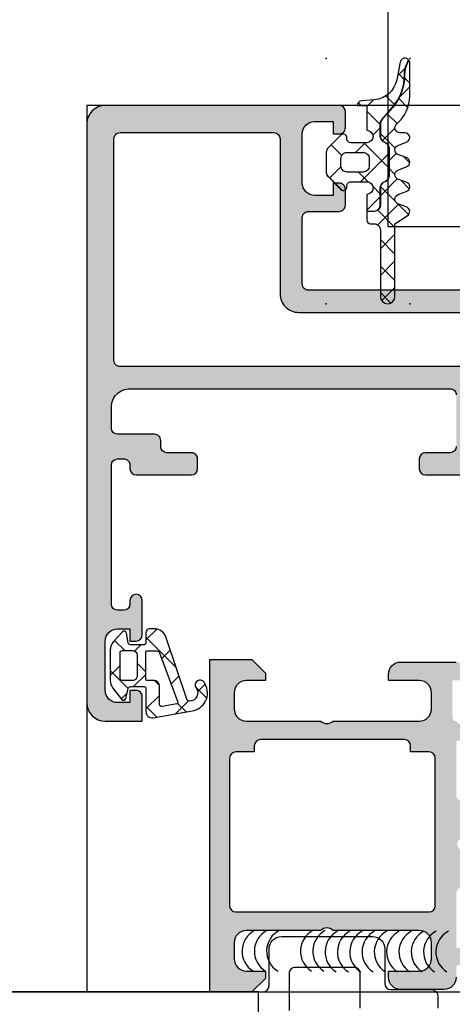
# Model space of a CAD drawing. Header units: millimetres. Extents: x 373037 to 682063, y 76092 to 274210.
# Tile 447 of 552: x 681514 to 681549, y 265045 to 265125. Entities that reach past the tile are written whole.
import ezdxf

# ---------------------------------------------------------------- set-up
doc = ezdxf.new("R2010")
doc.units = ezdxf.units.MM
doc.header["$LTSCALE"] = 100
doc.layers.add('PUDORYS', color=253, linetype='CONTINUOUS')

msp = doc.modelspace()

# ---------------------------------------------------------------- hatches: boundary and pattern name
at = {"layer": 'PUDORYS', "true_color": 0x939598}
h = msp.add_hatch(dxfattribs=at)
h.set_pattern_fill('ANSI37', color=252, scale=0.625, angle=90, style=0)
h.set_pattern_definition([(135, (679960.638258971, 248348.1544064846), (-1.403165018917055, -1.403165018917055), []), (225, (679960.638258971, 248348.1544064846), (1.403165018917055, -1.403165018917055), [])])
edge = h.paths.add_edge_path()
edge.add_arc((681540.2923258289, 265111.0443856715), 0.2900050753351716, 224.9975633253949, 359.9994892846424)
edge.add_line((681540.5823309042, 265111.0443830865), (681540.5823309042, 265111.1443773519))
edge.add_arc((681540.8923309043, 265111.1443773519), 0.3099999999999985, 89.99999999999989, 180.0000000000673, ccw=False)
edge.add_line((681540.8923309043, 265111.4543773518), (681542.1923069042, 265111.4543773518))
edge.add_arc((681542.1923069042, 265110.9443773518), 0.5100000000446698, -88.87647985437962, 90.00000000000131, ccw=False)
edge.add_line((681542.2023069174, 265110.4344754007), (681542.2023087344, 265109.075867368))
edge.add_line((681542.2023087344, 265109.075867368), (681542.7923090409, 265109.075867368))
edge.add_arc((681542.7923090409, 265109.565867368), 0.4900000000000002, 270.000000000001, 360.0000000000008)
edge.add_line((681543.2823090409, 265109.565867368), (681543.2823090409, 265110.9658650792))
edge.add_arc((681543.7923090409, 265110.9658650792), 0.5099999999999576, 120.00000000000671, 180.0000000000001, ccw=False)
edge.add_line((681543.5373090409, 265111.4075380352), (681543.737309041, 265111.523008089))
edge.add_arc((681543.4923090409, 265111.9473605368), 0.4900000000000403, 300.0000000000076, 360.000000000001)
edge.add_line((681543.9823090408, 265111.9473605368), (681543.9823090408, 265114.1843703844))
edge.add_arc((681543.4923090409, 265114.1843703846), 0.4899999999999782, 0, 60.00000000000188)
edge.add_line((681543.7373090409, 265114.6087228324), (681543.5373090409, 265114.7241928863))
edge.add_arc((681543.7923090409, 265115.1658658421), 0.5100000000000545, 179.9999999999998, 240.0000000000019, ccw=False)
edge.add_line((681543.2823090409, 265115.1658658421), (681543.2823090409, 265116.1634632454))
edge.add_arc((681543.788242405, 265116.1634632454), 0.5059333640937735, 139.3588191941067, 180, ccw=False)
edge.add_line((681543.4043384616, 265116.4929876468), (681544.2852053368, 265117.5192189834))
edge.add_arc((681541.2547474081, 265120.1204161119), 3.993732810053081, -40.64118080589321, 0.6188691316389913)
edge.add_arc((681547.2581299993, 265120.185262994), 2.010000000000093, 153.3452087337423, 180.6188691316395, ccw=False)
edge.add_line((681545.46174146, 265121.0869770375), (681545.5957826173, 265121.3540129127))
edge.add_arc((681545.2923189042, 265121.1090433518), 0.3900003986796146, 38.91202932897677, 168.9894375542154)
edge.add_line((681544.9094976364, 265121.1835295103), (681544.6298960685, 265119.7454386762))
edge.add_arc((681542.6568421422, 265120.1290507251), 2.010000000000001, 274.99524938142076, 348.9975035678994, ccw=False)
edge.add_line((681542.8318591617, 265118.1266848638), (681541.758899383, 265118.0329026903))
edge.add_arc((681541.7923206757, 265117.6443355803), 0.3900017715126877, 94.91600467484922, 178.5301263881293)
edge.add_line((681541.402447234, 265117.6543396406), (681542.2023181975, 265117.6543396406))
edge.add_line((681542.2023181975, 265117.6543396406), (681542.2023069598, 265115.6542603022))
edge.add_arc((681542.1923069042, 265115.1443583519), 0.5100000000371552, -90, 88.87647509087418, ccw=False)
edge.add_line((681542.1923069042, 265114.6343583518), (681540.8923309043, 265114.6343583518))
edge.add_arc((681540.8923309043, 265114.9443583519), 0.3100000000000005, 180, 270, ccw=False)
edge.add_line((681540.5823309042, 265114.9443583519), (681540.5823309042, 265115.0443833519))
edge.add_arc((681540.292315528, 265115.0443551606), 0.2900153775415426, 0.005569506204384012, 134.9966855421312)
edge.add_line((681540.0872555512, 265115.2494388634), (681539.0459585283, 265114.2088744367))
edge.add_arc((681539.3923189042, 265113.8622702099), 0.4900000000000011, 134.9798378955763, 179.9999999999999)
edge.add_line((681538.9023189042, 265113.8622702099), (681538.9023189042, 265112.2262217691))
edge.add_arc((681539.3923189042, 265112.226221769), 0.4899999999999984, 180.0000000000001, 225.0276992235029)
edge.add_line((681539.0460041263, 265111.8795719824), (681540.0872525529, 265110.8393298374))
edge = h.paths.add_edge_path()
edge.add_arc((681541.8923407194, 265112.7443545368), 0.4999901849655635, 270.00000000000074, 360, ccw=False)
edge.add_line((681541.8923407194, 265112.2443643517), (681540.5923309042, 265112.2443643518))
edge.add_arc((681540.5923122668, 265112.7443457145), 0.4999813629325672, 179.9978642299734, 270.0021357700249, ccw=False)
edge.add_line((681540.0923309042, 265112.7443643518), (681540.0923309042, 265113.3443713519))
edge.add_arc((681540.5923122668, 265113.3443899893), 0.4999813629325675, 89.99786422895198, 180.0021357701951, ccw=False)
edge.add_line((681540.5923309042, 265113.8443713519), (681541.8923407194, 265113.844371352))
edge.add_arc((681541.8923407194, 265113.344381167), 0.4999901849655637, 0, 90.00000000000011, ccw=False)
edge.add_line((681542.3923309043, 265113.344381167), (681542.3923309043, 265112.7443545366))
h = msp.add_hatch(dxfattribs=at)
h.set_pattern_fill('ANSI37', color=252, scale=0.48, angle=90, style=0)
h.set_pattern_definition([(135, (679960.638258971, 248348.1544064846), (-1.077630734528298, -1.077630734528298), []), (225, (679960.638258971, 248348.1544064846), (1.077630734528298, -1.077630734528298), [])])
edge = h.paths.add_edge_path()
edge.add_line((681544.7857356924, 265110.4401511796), (681545.3927932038, 265110.6674100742))
edge.add_arc((681545.2923179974, 265111.0442462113), 0.3900009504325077, -75.0706312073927, 75.07063120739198)
edge.add_line((681545.3927932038, 265111.4210823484), (681544.7857356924, 265111.648341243))
edge.add_arc((681544.8923191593, 265112.0442462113), 0.4100009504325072, 105.0676336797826, 254.9323663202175, ccw=False)
edge.add_line((681544.7857356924, 265112.4401511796), (681545.3927932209, 265112.6674100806))
edge.add_arc((681545.2923194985, 265113.0442462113), 0.390000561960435, -75.0708416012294, 75.07084160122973)
edge.add_line((681545.3927932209, 265113.421082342), (681544.7857357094, 265113.6483412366))
edge.add_arc((681544.8923176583, 265114.0442462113), 0.4100005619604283, 105.06742474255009, 254.9325713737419, ccw=False)
edge.add_line((681544.7857357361, 265114.4401511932), (681545.3927932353, 265114.6674062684))
edge.add_arc((681545.2923059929, 265115.0442889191), 0.3900489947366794, -75.07068313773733, 89.99999999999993)
edge.add_line((681545.2923059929, 265115.4343379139), (681544.8923168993, 265115.4343379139))
edge.add_arc((681544.8923168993, 265115.8443384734), 0.4100005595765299, 130.3199356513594, 269.99999999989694, ccw=False)
edge.add_arc((681542.6923470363, 265118.4366246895), 2.989972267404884, -49.68006215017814, 0.001330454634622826)
edge.add_line((681545.6823193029, 265118.4366941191), (681545.6823189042, 265121.1084857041))
edge.add_arc((681545.2923189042, 265121.1090433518), 0.3900003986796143, -0.0819252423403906, 35.64056997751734)
edge.add_line((681545.6092676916, 265121.3362960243), (681545.4796159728, 265121.0780047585))
edge.add_arc((681547.2581299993, 265120.185262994), 1.990000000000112, 153.345208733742, 180.6188691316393)
edge.add_arc((681541.2547474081, 265120.1204161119), 4.013732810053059, -40.641180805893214, 0.6188691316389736, ccw=False)
edge.add_line((681544.3003814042, 265117.506192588), (681543.419514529, 265116.4799612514))
edge.add_arc((681543.788242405, 265116.1634632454), 0.4859333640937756, 139.3588191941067, 179.9999999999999)
edge.add_line((681543.3023090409, 265116.1634632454), (681543.3023090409, 265115.1658658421))
edge.add_arc((681543.7923090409, 265115.1658658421), 0.4900000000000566, 180.0000000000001, 240.0000000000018)
edge.add_line((681543.5473090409, 265114.7415133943), (681543.7473090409, 265114.6260433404))
edge.add_arc((681543.4923090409, 265114.1843703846), 0.5099999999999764, -1.1368683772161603e-13, 60.00000000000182, ccw=False)
edge.add_line((681544.0023090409, 265114.1843703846), (681544.0023090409, 265111.9473605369))
edge.add_arc((681543.4923090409, 265111.9473605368), 0.5100000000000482, 300.0000000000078, 360, ccw=False)
edge.add_line((681543.7473090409, 265111.5056875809), (681543.5473090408, 265111.390217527))
edge.add_arc((681543.7923090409, 265110.9658650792), 0.4899999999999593, 120.000000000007, 179.9999999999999)
edge.add_line((681543.3023090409, 265110.9658650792), (681543.3023090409, 265109.565867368))
edge.add_arc((681542.7923090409, 265109.565867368), 0.509999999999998, 270.0000000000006, 360, ccw=False)
edge.add_line((681542.7923090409, 265109.055867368), (681542.2023087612, 265109.055867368))
edge.add_line((681542.2023087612, 265109.055867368), (681542.2023097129, 265108.3442458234))
edge.add_arc((681542.4923097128, 265108.3442462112), 0.2900000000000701, 180.0000766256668, 270.0000000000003)
edge.add_line((681542.4923097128, 265108.0542462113), (681542.792294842, 265108.0542462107))
edge.add_arc((681542.792476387, 265107.5444242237), 0.5098220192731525, -0.02428648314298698, 90.02040272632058, ccw=False)
edge.add_line((681543.3022983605, 265107.5442081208), (681543.3023288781, 265102.1442451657))
edge.add_arc((681543.8923273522, 265102.1442485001), 0.5899984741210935, 180.0003238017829, 360.0000000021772)
edge.add_line((681544.4823258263, 265102.1442485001), (681544.4823258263, 265108.0496567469))
edge.add_line((681544.4823258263, 265108.0496567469), (681545.4870801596, 265108.7063603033))
edge.add_arc((681545.2923195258, 265109.0442480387), 0.3899997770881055, -60.04057881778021, 75.07024092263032)
edge.add_line((681545.3927969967, 265109.4210823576), (681544.7857357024, 265109.6483412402))
edge.add_arc((681544.8923191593, 265110.0442462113), 0.4100009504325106, 105.0676336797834, 254.9323677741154, ccw=False)
h = msp.add_hatch(color=252, dxfattribs=at)
edge = h.paths.add_edge_path(flags=16)
edge.add_ellipse((681522.1563332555, 265096.9542866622), major_axis=(-0.4999740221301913, 0), ratio=1, start_angle=-0.002977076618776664, end_angle=90.00297707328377, ccw=False)
edge.add_line((681521.656359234, 265096.9543126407), (681521.656359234, 265114.9543126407))
edge.add_ellipse((681522.1563332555, 265114.9543386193), major_axis=(-0.4999740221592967, 0), ratio=1, start_angle=-90.00297707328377, end_angle=0.002977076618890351, ccw=False)
edge.add_line((681522.156359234, 265115.4543126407), (681534.656359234, 265115.4543126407))
edge.add_ellipse((681534.6563374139, 265114.9542908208), major_axis=(-0.5000218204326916, 0), ratio=1, start_angle=180.0025002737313, end_angle=269.99749972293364, ccw=False)
edge.add_line((681535.156359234, 265114.9543126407), (681535.156359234, 265102.3512616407))
edge.add_ellipse((681536.6563581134, 265102.3512605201), major_axis=(-1.499998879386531, 0), ratio=1, start_angle=-4.280432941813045e-05, end_angle=90.00004280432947)
edge.add_line((681536.656359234, 265100.8512616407), (681549.656347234, 265100.8512616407))
edge.add_ellipse((681549.6563476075, 265100.3512620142), major_axis=(-0.4999996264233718, 0), ratio=1, start_angle=179.9999571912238, end_angle=270.0000428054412, ccw=False)
edge.add_line((681550.156347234, 265100.3512616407), (681550.156347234, 265096.9543126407))
edge.add_ellipse((681549.6563476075, 265096.9543122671), major_axis=(-0.4999996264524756, 0), ratio=1, start_angle=89.99995719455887, end_angle=180.0000428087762, ccw=False)
edge.add_line((681549.656347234, 265096.4543126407), (681522.156359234, 265096.4543126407))
edge = h.paths.add_edge_path()
edge.add_line((681520.956347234, 265067.6543176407), (681523.956347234, 265067.6543176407))
edge.add_line((681523.956347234, 265067.6543176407), (681523.956347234, 265069.6543176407))
edge.add_arc((681523.4563732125, 265069.6543436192), 0.4999740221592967, 359.9970229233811, 450.0029770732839)
edge.add_line((681523.456347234, 265070.1543176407), (681522.956347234, 265070.1543176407))
edge.add_line((681522.956347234, 265070.1543176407), (681522.956347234, 265069.1543176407))
edge.add_line((681522.956347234, 265069.1543176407), (681521.956347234, 265069.1543176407))
edge.add_arc((681521.9564113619, 265070.1543817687), 1.000064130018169, 180.0036740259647, 269.9963259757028, ccw=False)
edge.add_line((681520.956347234, 265070.1543176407), (681520.956347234, 265074.1543176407))
edge.add_arc((681521.9563772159, 265074.1542876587), 1.000029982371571, 90.00171778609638, 179.9982822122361, ccw=False)
edge.add_line((681521.956347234, 265075.1543176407), (681522.956347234, 265075.1543176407))
edge.add_line((681522.956347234, 265075.1543176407), (681522.956347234, 265074.1543176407))
edge.add_line((681522.956347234, 265074.1543176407), (681523.456347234, 265074.1543176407))
edge.add_arc((681523.4563416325, 265074.6543232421), 0.5000056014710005, 270.0006418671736, 359.9993581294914)
edge.add_line((681523.956347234, 265074.6543176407), (681523.956347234, 265077.4543206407))
edge.add_arc((681523.456347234, 265077.4543206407), 0.5, 0, 180)
edge.add_line((681522.956347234, 265077.4543206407), (681522.956347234, 265077.1543176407))
edge.add_arc((681522.4563365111, 265077.1543283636), 0.5000107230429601, 270.00122873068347, 359.99877127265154, ccw=False)
edge.add_line((681522.456347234, 265076.6543176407), (681521.956347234, 265076.6543176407))
edge.add_arc((681521.9564151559, 265077.1543855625), 0.5000679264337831, 180.007782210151, 269.99221778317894, ccw=False)
edge.add_line((681521.456347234, 265077.1543176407), (681521.456347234, 265088.4543126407))
edge.add_arc((681521.9563690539, 265088.4542908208), 0.5000218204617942, 90.0025002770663, 179.9974997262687, ccw=False)
edge.add_line((681521.956347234, 265088.9543126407), (681522.456347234, 265088.9543126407))
edge.add_arc((681522.4564099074, 265088.4543753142), 0.4999373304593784, -0.007182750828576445, 90.00718274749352, ccw=False)
edge.add_line((681522.956347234, 265088.4543126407), (681522.956347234, 265088.1543096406))
edge.add_arc((681523.4564100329, 265088.1543724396), 0.5000628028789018, 180.007195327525, 269.9928046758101)
edge.add_line((681523.456347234, 265087.6543096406), (681527.956347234, 265087.6543096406))
edge.add_arc((681527.9563416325, 265088.1543152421), 0.5000056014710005, 270.0006418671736, 359.9993581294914)
edge.add_line((681528.456347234, 265088.1543096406), (681528.456347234, 265088.9543126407))
edge.add_arc((681527.9563732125, 265088.9543386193), 0.4999740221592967, 359.9970229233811, 450.0029770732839)
edge.add_line((681527.956347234, 265089.4543126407), (681525.956347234, 265089.4543126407))
edge.add_arc((681525.9564151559, 265089.9543805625), 0.5000679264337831, 180.007782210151, 269.99221778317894, ccw=False)
edge.add_line((681525.456347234, 265089.9543126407), (681525.456347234, 265090.4543126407))
edge.add_arc((681524.9564099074, 265090.4543753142), 0.4999373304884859, 359.9928172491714, 450.0071827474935)
edge.add_line((681524.956347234, 265090.9543126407), (681521.956347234, 265090.9543126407))
edge.add_arc((681521.9564023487, 265091.4543677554), 0.500055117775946, 180.0063149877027, 269.99368500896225, ccw=False)
edge.add_line((681521.456347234, 265091.4543126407), (681521.456347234, 265093.1543096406))
edge.add_arc((681522.9563153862, 265093.1543414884), 1.499968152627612, 89.99878348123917, 180.0012165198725, ccw=False)
edge.add_line((681522.956347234, 265094.6543096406), (681548.956347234, 265094.6543096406))
edge.add_arc((681548.9563680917, 265094.1543304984), 0.4999791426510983, -0.0023902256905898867, 90.00239022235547, ccw=False)
edge.add_line((681549.456347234, 265094.1543096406), (681549.456347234, 265089.9543126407))
edge.add_arc((681548.9563416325, 265089.9543182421), 0.500005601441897, 270.00064186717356, 359.9993581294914, ccw=False)
edge.add_line((681548.956347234, 265089.4543126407), (681546.956347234, 265089.4543126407))
edge.add_arc((681546.9563690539, 265088.9542908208), 0.5000218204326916, 90.00250027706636, 179.9974997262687)
edge.add_line((681546.456347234, 265088.9543126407), (681546.456347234, 265088.1543096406))
edge.add_arc((681546.9563997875, 265088.1543621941), 0.5000525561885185, 180.0060215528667, 269.9939784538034)
edge.add_line((681546.956347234, 265087.6543096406), (681551.956348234, 265087.6543096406))
edge.add_line((681551.956348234, 265087.6543096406), (681552.714237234, 265087.8716306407))
edge.add_arc((681552.7969285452, 265087.5832522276), 0.2999999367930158, 37.904814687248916, 106.0000242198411, ccw=False)
edge.add_arc((681553.2703483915, 265087.9518627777), 0.3000001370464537, 217.904718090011, 269.999969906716)
edge.add_line((681553.270348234, 265087.6518626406), (681555.334495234, 265087.6518646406))
edge.add_arc((681555.3344956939, 265088.0518640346), 0.399999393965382, 269.9999341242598, 381.9737695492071)
edge.add_line((681555.705437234, 265088.2015366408), (681554.8890762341, 265090.2247656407))
edge.add_arc((681554.7036059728, 265090.1499290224), 0.1999993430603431, 21.97390783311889, 114.1410923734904)
edge.add_line((681554.6218092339, 265090.3324366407), (681552.2381242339, 265089.2641166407))
edge.add_arc((681552.1563275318, 265089.4466247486), 0.1999997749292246, 179.1800993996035, 294.14102544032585, ccw=False)
edge.add_line((681551.956348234, 265089.4494866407), (681551.956347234, 265100.7535666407))
edge.add_arc((681552.1477617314, 265100.7619983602), 0.1916001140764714, 88.95554998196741, 182.5222219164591, ccw=False)
edge.add_line((681552.151254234, 265100.9535666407), (681552.571838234, 265100.9535666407))
edge.add_line((681552.571838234, 265100.9535666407), (681555.0374502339, 265099.5218316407))
edge.add_arc((681555.1882619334, 265099.7811686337), 0.2999997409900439, 239.8208038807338, 344.0000282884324)
edge.add_line((681555.476640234, 265099.6984776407), (681555.904511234, 265101.1906386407))
edge.add_line((681555.904511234, 265101.1906386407), (681556.402923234, 265102.0539136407))
edge.add_arc((681556.0565129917, 265102.2539135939), 0.4000000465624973, 330.0000115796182, 449.9999652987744)
edge.add_line((681556.056513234, 265102.6539136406), (681551.9485822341, 265102.6535666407))
edge.add_line((681551.948582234, 265102.6535666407), (681537.456525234, 265102.6512616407))
edge.add_arc((681537.4563471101, 265103.1512614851), 0.4999998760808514, 179.9999821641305, 270.0204115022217, ccw=False)
edge.add_line((681536.956347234, 265103.1512616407), (681536.956347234, 265108.5543036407))
edge.add_arc((681537.4563468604, 265108.5543040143), 0.4999996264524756, 89.99995719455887, 180.0000428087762, ccw=False)
edge.add_line((681537.456347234, 265109.0543036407), (681539.956347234, 265109.0543036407))
edge.add_arc((681539.9563476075, 265109.5543032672), 0.4999996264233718, 269.9999571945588, 360.0000428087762)
edge.add_line((681540.456347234, 265109.5543036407), (681540.456347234, 265110.8543066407))
edge.add_arc((681539.9563680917, 265110.8543274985), 0.4999791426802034, 359.9976097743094, 450.0023902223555)
edge.add_line((681539.956347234, 265111.3543066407), (681539.456347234, 265111.3543066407))
edge.add_line((681539.456347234, 265111.3543066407), (681539.456347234, 265110.3543066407))
edge.add_line((681539.456347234, 265110.3543066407), (681537.956347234, 265110.3543066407))
edge.add_arc((681537.9563789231, 265111.3543383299), 1.000031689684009, 180.0018155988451, 269.9981844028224, ccw=False)
edge.add_line((681536.956347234, 265111.3543066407), (681536.956347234, 265115.3543066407))
edge.add_arc((681537.9564164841, 265115.3542373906), 1.00006925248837, 90.00396746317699, 179.9960325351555, ccw=False)
edge.add_line((681537.956347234, 265116.3543066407), (681539.456347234, 265116.3543066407))
edge.add_line((681539.456347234, 265116.3543066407), (681539.456347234, 265115.3543066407))
edge.add_line((681539.456347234, 265115.3543066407), (681539.956347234, 265115.3543066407))
edge.add_arc((681539.9563732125, 265115.8542806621), 0.4999740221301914, 269.9970229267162, 360.0029770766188)
edge.add_line((681540.456347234, 265115.8543066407), (681540.456347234, 265117.1543096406))
edge.add_arc((681539.9563416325, 265117.1543040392), 0.500005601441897, 0.0006418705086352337, 89.99935813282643)
edge.add_line((681539.956347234, 265117.6543096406), (681520.956347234, 265117.6543096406))
edge.add_arc((681520.9563179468, 265116.1543389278), 1.49997071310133, 89.9988812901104, 180.0011187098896)
edge.add_line((681519.456347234, 265116.1543096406), (681519.456347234, 265069.1543176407))
edge.add_arc((681520.9564075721, 265069.1543779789), 1.500060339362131, 180.0023046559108, 269.9976953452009)
h = msp.add_hatch(dxfattribs=at)
h.set_pattern_fill('ANSI37', color=252, scale=0.625, angle=180, style=0)
h.set_pattern_definition([(225, (681522.956319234, 265070.1543376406), (1.403165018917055, -1.403165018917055), []), (315, (681522.956319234, 265070.1543376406), (1.403165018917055, 1.403165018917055), [])])
edge = h.paths.add_edge_path(flags=16)
edge.add_ellipse((681524.858532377, 265070.4565526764), major_axis=(-0.4977897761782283, 0), ratio=1, start_angle=179.7452779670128, end_angle=270.1925797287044)
edge.add_line((681524.8568592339, 265070.9543396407), (681524.3563402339, 265070.9543396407))
edge.add_ellipse((681524.356325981, 265071.0543233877), major_axis=(-0.09998374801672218, 0), ratio=1, start_angle=-0.00874072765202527, end_angle=90.00816773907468, ccw=False)
edge.add_line((681524.256342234, 265071.0543386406), (681524.2563382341, 265073.2547686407))
edge.add_ellipse((681524.3563428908, 265073.254765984), major_axis=(-0.1000046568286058, 0), ratio=1, start_angle=270.0015221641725, end_angle=359.9984778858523, ccw=False)
edge.add_line((681524.3563402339, 265073.3547706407), (681525.1682822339, 265073.3547706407))
edge.add_ellipse((681525.1682737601, 265073.1547640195), major_axis=(-0.2000066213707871, 0), ratio=1, start_angle=195.6886153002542, end_angle=269.99757250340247, ccw=False)
edge.add_line((681525.360829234, 265073.2088476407), (681526.848154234, 265069.1907066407))
edge.add_ellipse((681526.754372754, 265069.1559931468), major_axis=(-0.09999996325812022, 0), ratio=1, start_angle=100.32228414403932, end_angle=200.3121827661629, ccw=False)
edge.add_line((681526.772291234, 265069.0576116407), (681525.562822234, 265068.8373286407))
edge.add_ellipse((681525.5563135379, 265069.0372190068), major_axis=(-0.1999963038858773, 0), ratio=1, start_angle=-0.0010410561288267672, end_angle=91.86496786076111, ccw=False)
edge.add_line((681525.356317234, 265069.0372226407), (681525.356317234, 265070.4543396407))
edge = h.paths.add_edge_path(flags=16)
edge.add_ellipse((681522.3563284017, 265071.1543408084), major_axis=(-0.2000001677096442, 0), ratio=1, start_angle=-0.000238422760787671, end_angle=90.0002384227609, ccw=False)
edge.add_line((681522.156328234, 265071.1543416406), (681522.156332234, 265073.1887986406))
edge.add_ellipse((681522.3563275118, 265073.1888033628), major_axis=(-0.1999952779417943, 0), ratio=1, start_angle=-90.00049335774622, end_angle=0.0013528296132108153, ccw=False)
edge.add_line((681522.356329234, 265073.3887986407), (681523.156339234, 265073.3887986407))
edge.add_ellipse((681523.1563304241, 265072.9887878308), major_axis=(-0.4000108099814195, 0), ratio=1, start_angle=180.0019780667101, end_angle=269.99873812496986, ccw=False)
edge.add_line((681523.556341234, 265072.9888016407), (681523.556341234, 265071.3543386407))
edge.add_ellipse((681523.1563463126, 265071.354335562), major_axis=(-0.3999949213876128, 0), ratio=1, start_angle=89.99898604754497, end_angle=180.0004409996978, ccw=False)
edge.add_line((681523.156339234, 265070.9543406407), (681522.356329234, 265070.9543406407))
edge = h.paths.add_edge_path()
edge.add_arc((681522.4328803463, 265069.5543487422), 0.2000083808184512, 220.002315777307, 344.9984805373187)
edge.add_line((681522.626072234, 265069.5025776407), (681522.8166062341, 265070.3061026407))
edge.add_arc((681523.0097998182, 265070.2543262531), 0.2000113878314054, 90.00274550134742, 164.9971436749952, ccw=False)
edge.add_line((681523.009790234, 265070.4543376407), (681524.106340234, 265070.4543376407))
edge.add_arc((681524.1063505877, 265070.3043499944), 0.1499876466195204, -0.00395516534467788, 90.00395514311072, ccw=False)
edge.add_line((681524.2563382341, 265070.3043396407), (681524.256330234, 265068.4214686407))
edge.add_arc((681524.7563301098, 265068.4214667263), 0.4999998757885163, 179.9997806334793, 279.9335722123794)
edge.add_line((681524.842583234, 265067.9289626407), (681528.1623092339, 265068.5103516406))
edge.add_arc((681527.7562348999, 265069.9543371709), 1.499996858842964, 285.7069244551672, 395.0875539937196)
edge.add_arc((681528.656337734, 265070.5866441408), 0.3999981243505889, 35.08800411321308, 215.0880041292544)
edge.add_arc((681527.7750380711, 265069.9521225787), 0.686003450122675, -89.5156416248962, 36.14118557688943, ccw=False)
edge.add_arc((681527.7612178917, 265069.4152462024), 0.1503878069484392, 199.0161509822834, 277.4960782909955, ccw=False)
edge.add_line((681527.619037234, 265069.3662446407), (681525.891355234, 265074.4124706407))
edge.add_arc((681524.9252632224, 265074.154349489), 0.9999801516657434, 14.95891093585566, 90.0005723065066)
edge.add_line((681524.925253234, 265075.1543296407), (681524.556348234, 265075.1543416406))
edge.add_arc((681524.5563689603, 265074.8543219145), 0.3000197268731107, 90.00395818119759, 179.9968057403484)
edge.add_line((681524.2563492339, 265074.8543386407), (681524.2563492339, 265074.0043236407))
edge.add_arc((681524.1063651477, 265074.004310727), 0.1499840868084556, -90.00493321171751, 0.004933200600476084, ccw=False)
edge.add_line((681524.106352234, 265073.8543266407), (681523.009790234, 265073.8543376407))
edge.add_arc((681523.0097993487, 265074.0543522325), 0.2000145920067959, 195.002374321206, 269.99738902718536, ccw=False)
edge.add_line((681522.816602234, 265074.0025766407), (681522.687508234, 265074.8059486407))
edge.add_arc((681522.4943323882, 265074.7542242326), 0.1999808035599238, 14.98978708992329, 135.0074444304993)
edge.add_line((681522.352906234, 265074.8956136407), (681521.626387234, 265074.1197436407))
edge.add_arc((681522.356328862, 265073.4362332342), 1.000000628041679, 136.8814623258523, 180.0000340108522)
edge.add_line((681521.356328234, 265073.4362326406), (681521.356328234, 265070.9575996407))
edge.add_arc((681522.3563311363, 265070.9576006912), 1.00000290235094, 180.0000601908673, 217.8277930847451)
edge.add_line((681521.566471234, 265070.3443086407), (681522.279670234, 265069.4257796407))
h = msp.add_hatch(color=252, dxfattribs=at)
edge = h.paths.add_edge_path()
edge.add_arc((681549.5763265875, 265049.3544685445), 0.1199999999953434, 180.0000000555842, 270.000000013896)
edge.add_line((681549.5763265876, 265049.2344685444), (681552.3363245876, 265049.2344685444))
edge.add_arc((681552.3363245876, 265048.9344685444), 0.2999999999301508, 0, 90.00000000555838, ccw=False)
edge.add_line((681552.6363245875, 265048.9344685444), (681552.6363245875, 265047.9544942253))
edge.add_arc((681552.3363245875, 265047.9544942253), 0.3000000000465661, 270.0000000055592, 360, ccw=False)
edge.add_line((681552.3363245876, 265047.6544942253), (681550.4563135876, 265047.6544942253))
edge.add_arc((681550.1887702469, 265047.5756271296), 0.2789255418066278, 16.42459455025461, 91.16287006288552)
edge.add_line((681550.1831095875, 265047.8544952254), (681549.7295155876, 265047.8544952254))
edge.add_arc((681549.7238471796, 265047.5756577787), 0.2788950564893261, 88.83541063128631, 163.5801235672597)
edge.add_line((681549.4563265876, 265047.6544942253), (681549.4563265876, 265046.8543195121))
edge.add_arc((681548.4563265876, 265046.8543195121), 1, 270.0000000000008, 360, ccw=False)
edge.add_line((681548.4563265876, 265045.8543195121), (681544.9563192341, 265045.8543195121))
edge.add_arc((681544.9563390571, 265046.8543393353), 1.000019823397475, 180.0011357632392, 269.9988642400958, ccw=False)
edge.add_line((681543.956319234, 265046.8543195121), (681543.956319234, 265047.3543195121))
edge.add_line((681543.956319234, 265047.3543195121), (681546.456319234, 265047.3543195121))
edge.add_arc((681546.4562738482, 265048.3543648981), 1.000045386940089, 270.0026002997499, 359.9973996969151)
edge.add_line((681547.456319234, 265048.3543195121), (681547.456319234, 265049.6543378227))
edge.add_arc((681546.4562667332, 265049.6542853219), 1.000052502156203, 0.00300791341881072, 89.99699208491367)
edge.add_line((681546.456319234, 265050.6543378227), (681539.456319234, 265050.6543378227))
edge.add_arc((681538.956319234, 265050.1292160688), 0.7250881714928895, 46.40381611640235, 133.5961838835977)
edge.add_line((681538.456319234, 265050.6543378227), (681532.4222310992, 265050.6543378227))
edge.add_arc((681532.4222836, 265049.6542853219), 1.0000525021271, 90.00300791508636, 179.9969920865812)
edge.add_line((681531.4222310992, 265049.6543378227), (681531.4222310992, 265048.3543195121))
edge.add_arc((681532.422276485, 265048.3543648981), 1.000045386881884, 180.002600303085, 269.9973997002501)
edge.add_line((681532.4222310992, 265047.3543195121), (681533.956319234, 265047.3543195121))
edge.add_line((681533.956319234, 265047.3543195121), (681533.956319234, 265046.7543134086))
edge.add_line((681533.956319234, 265046.7543134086), (681532.8563131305, 265045.6543378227))
edge.add_line((681532.8563131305, 265045.6543378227), (681529.456319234, 265045.6543378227))
edge.add_line((681529.456319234, 265045.6543378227), (681529.456319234, 265072.6542386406))
edge.add_line((681529.456319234, 265072.6542386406), (681532.8563131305, 265072.6542386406))
edge.add_line((681532.8563131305, 265072.6542386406), (681533.956319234, 265071.5542630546))
edge.add_line((681533.956319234, 265071.5542630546), (681533.956319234, 265070.9542569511))
edge.add_line((681533.956319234, 265070.9542569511), (681532.4222310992, 265070.9542569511))
edge.add_arc((681532.422276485, 265069.9542115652), 1.000045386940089, 90.0026002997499, 179.9973996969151)
edge.add_line((681531.4222310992, 265069.9542569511), (681531.4222310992, 265068.6542386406))
edge.add_arc((681532.4222836, 265068.6542911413), 1.000052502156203, 180.0030079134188, 269.9969920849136)
edge.add_line((681532.4222310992, 265067.6542386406), (681538.456319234, 265067.6542386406))
edge.add_arc((681538.956319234, 265068.1793603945), 0.7250881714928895, 226.4038161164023, 313.5961838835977)
edge.add_line((681539.456319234, 265067.6542386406), (681546.456319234, 265067.6542386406))
edge.add_arc((681546.4562667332, 265068.6542911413), 1.0000525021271, 270.0030079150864, 359.9969920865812)
edge.add_line((681547.456319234, 265068.6542386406), (681547.456319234, 265069.9542569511))
edge.add_arc((681546.4562738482, 265069.9542115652), 1.000045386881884, 0.002600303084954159, 89.99739970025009)
edge.add_line((681546.456319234, 265070.9542569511), (681543.956319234, 265070.9542569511))
edge.add_line((681543.956319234, 265070.9542569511), (681543.956319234, 265071.4542569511))
edge.add_arc((681544.9563390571, 265071.4542371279), 1.000019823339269, 90.00113575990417, 179.9988642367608, ccw=False)
edge.add_line((681544.956319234, 265072.4542569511), (681549.456319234, 265072.4542569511))
edge.add_arc((681549.4563295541, 265071.9542672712), 0.4999896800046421, -0.001182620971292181, 90.00118262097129, ccw=False)
edge.add_line((681549.956319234, 265071.9542569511), (681549.956319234, 265070.9542569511))
edge.add_line((681549.956319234, 265070.9542569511), (681549.1563161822, 265070.9542569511))
edge.add_line((681549.1563161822, 265070.9542569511), (681549.1563161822, 265067.9542416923))
edge.add_arc((681549.4563238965, 265067.9542390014), 0.3000077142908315, 179.9994860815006, 270.0005139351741)
edge.add_arc((681549.7238471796, 265067.7330677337), 0.278895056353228, 196.4198764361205, 271.1645893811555)
edge.add_line((681549.7295155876, 265067.4542302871), (681550.1831095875, 265067.4542302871))
edge.add_arc((681550.188770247, 265067.7330983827), 0.2789255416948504, 268.8371299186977, 343.5754054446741)
edge.add_line((681550.4563135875, 265067.6542312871), (681552.3363245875, 265067.6542312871))
edge.add_arc((681552.3363245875, 265067.354231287), 0.3000000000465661, 0, 89.99999999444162, ccw=False)
edge.add_line((681552.6363245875, 265067.354231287), (681552.6363245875, 265066.374256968))
edge.add_arc((681552.3363245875, 265066.374256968), 0.3000000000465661, 270.0000000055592, 360, ccw=False)
edge.add_line((681552.3363245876, 265066.074256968), (681549.5763265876, 265066.074256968))
edge.add_arc((681549.5763265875, 265065.9542569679), 0.1200000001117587, 89.99999998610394, 179.9999999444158)
edge.add_line((681549.4563265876, 265065.954256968), (681549.4563265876, 265061.6542312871))
edge.add_arc((681549.9563265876, 265061.6542312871), 0.5, 180, 270)
edge.add_line((681549.9563265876, 265061.1542312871), (681550.6563265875, 265061.1542312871))
edge.add_line((681550.6563265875, 265061.1542312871), (681553.0491469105, 265062.5357267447))
edge.add_arc((681553.118206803, 265062.4161115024), 0.138119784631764, -7.702437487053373, 120.00000001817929, ccw=False)
edge.add_arc((681548.276855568, 265062.8637298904), 5.000000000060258, 288.70940074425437, 354.65077199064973, ccw=False)
edge.add_arc((681550.0410817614, 265057.6543627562), 0.4999999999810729, 108.709400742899, 251.290599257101)
edge.add_arc((681548.2768555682, 265052.4449956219), 5.000000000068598, 5.34922801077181, 71.29059925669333, ccw=False)
edge.add_arc((681553.1182068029, 265052.8926140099), 0.1381197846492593, -120.00000000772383, 7.7024375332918, ccw=False)
edge.add_line((681553.0491469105, 265052.7729987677), (681550.6563265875, 265054.1544942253))
edge.add_line((681550.6563265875, 265054.1544942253), (681549.9563265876, 265054.1544942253))
edge.add_arc((681549.9563265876, 265053.6544942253), 0.5, 90, 180)
edge.add_line((681549.4563265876, 265053.6544942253), (681549.4563265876, 265049.3544685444))
edge = h.paths.add_edge_path(flags=16)
edge.add_arc((681531.5563253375, 265064.65424627), 0.5, 90, 180)
edge.add_line((681531.0563253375, 265064.65424627), (681531.0563253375, 265052.6543378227))
edge.add_arc((681531.5563253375, 265052.6543378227), 0.5, 180, 270)
edge.add_line((681531.5563253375, 265052.1543378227), (681547.256307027, 265052.1543378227))
edge.add_arc((681547.256307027, 265052.6543378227), 0.5, 270, 360)
edge.add_line((681547.756307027, 265052.6543378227), (681547.756307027, 265064.65424627))
edge.add_arc((681547.256307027, 265064.65424627), 0.5, 0, 90)
edge.add_line((681547.256307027, 265065.15424627), (681545.756307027, 265065.15424627))
edge.add_line((681545.756307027, 265065.15424627), (681545.756307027, 265065.65424627))
edge.add_arc((681545.256307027, 265065.65424627), 0.5, 0, 90)
edge.add_line((681545.256307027, 265066.15424627), (681533.5563253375, 265066.15424627))
edge.add_arc((681533.5563253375, 265065.65424627), 0.5, 90, 180)
edge.add_line((681533.0563253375, 265065.65424627), (681533.0563253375, 265065.15424627))
edge.add_line((681533.0563253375, 265065.15424627), (681531.5563253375, 265065.15424627))

# ---------------------------------------------------------------- linework, layer by layer
at = {"layer": 'PUDORYS', "color": 252, "ltscale": 15, "true_color": 0x939598}
for points in [[(681543.8922310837, 265107.8288373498), (681587.8922310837, 265107.8288373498), (681587.8922310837, 265576.4904930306), (681543.8922310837, 265576.4904930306)], [(681519.456374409, 265045.6543377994), (681604.456346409, 265045.6543377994), (681604.456346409, 265117.6543096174), (681519.456374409, 265117.6543096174)], [(681414.7202057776, 265027.1544372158), (681533.3902958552, 265027.1544372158), (681533.3902958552, 265045.6543377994), (681414.7202057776, 265045.6543377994)]]:
    msp.add_lwpolyline(points, close=True, dxfattribs=at)
at = {"layer": 'PUDORYS', "color": 252, "true_color": 0x939598}
msp.add_lwpolyline([(681587.8922310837, 265188.7997161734), (681587.8922310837, 265576.4904930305), (681543.8922310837, 265576.4904930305), (681543.8922310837, 265188.7997161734), (681543.8922310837, 265107.8288373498), (681587.8922310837, 265107.8288373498)], close=True, dxfattribs=at)
for points in [[(681540.0872525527, 265110.8393298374, 0.6681907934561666), (681540.5823309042, 265111.0443830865), (681540.5823309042, 265111.1443773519, -0.41421356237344), (681540.8923309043, 265111.4543773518), (681542.1923069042, 265111.4543773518, -0.9902431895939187), (681542.2023069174, 265110.4344754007), (681542.2023087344, 265109.075867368), (681542.7923090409, 265109.075867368, 0.4142135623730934), (681543.2823090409, 265109.565867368), (681543.2823090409, 265110.9658650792, -0.267949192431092), (681543.5373090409, 265111.4075380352), (681543.7373090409, 265111.523008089, 0.2679491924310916), (681543.9823090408, 265111.9473605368), (681543.9823090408, 265114.1843703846, 0.267949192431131), (681543.7373090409, 265114.6087228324), (681543.5373090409, 265114.7241928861, -0.2679491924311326), (681543.2823090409, 265115.1658658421), (681543.2823090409, 265116.1634632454, -0.1792130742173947), (681543.4043384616, 265116.4929876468), (681544.2852053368, 265117.5192189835, 0.1820014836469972), (681545.2482472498, 265120.1635527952, -0.1195687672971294), (681545.46174146, 265121.0869770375), (681545.5957826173, 265121.3540129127, 0.6375452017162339), (681544.9094976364, 265121.1835295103), (681544.6298960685, 265119.7454386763, -0.3346062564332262), (681542.8318591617, 265118.1266848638), (681541.758899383, 265118.0329026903, 0.381933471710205), (681541.402447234, 265117.6543396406), (681542.2023181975, 265117.6543396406), (681542.2023069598, 265115.6542603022, -0.9902431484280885), (681542.1923069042, 265114.6343583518), (681540.8923309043, 265114.6343583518, -0.414213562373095), (681540.5823309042, 265114.9443583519), (681540.5823309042, 265115.0443833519, 0.6681225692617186), (681540.0872555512, 265115.2494388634), (681539.0459585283, 265114.2088744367, 0.1990038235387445), (681538.9023189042, 265113.8622702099), (681538.9023189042, 265112.226221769, 0.199038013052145), (681539.0460041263, 265111.8795719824), (681540.0872525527, 265110.8393298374)], [(681544.7857356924, 265110.4401511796), (681545.3927932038, 265110.6674100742, 0.7683067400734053), (681545.3927932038, 265111.4210823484), (681544.7857356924, 265111.6483412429, -0.7663896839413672), (681544.7857356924, 265112.4401511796), (681545.3927932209, 265112.6674100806, 0.7683096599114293), (681545.3927932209, 265113.421082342), (681544.7857357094, 265113.6483412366, -0.766392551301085), (681544.7857357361, 265114.4401511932), (681545.3927932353, 265114.6674062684, 0.8775222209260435), (681545.2923059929, 265115.4343379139), (681544.8923168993, 265115.4343379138, -0.6981291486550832), (681544.627023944, 265116.1569406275, 0.2202365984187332), (681545.6823193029, 265118.4366941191), (681545.6823189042, 265121.1084857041, 0.1571434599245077), (681545.6092676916, 265121.3362960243), (681545.4796159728, 265121.0780047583, 0.1195687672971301), (681545.268246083, 265120.1637688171, -0.1820014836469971), (681544.3003814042, 265117.506192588), (681543.419514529, 265116.4799612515, 0.1792130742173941), (681543.3023090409, 265116.1634632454), (681543.3023090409, 265115.1658658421, 0.2679491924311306), (681543.5473090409, 265114.7415133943), (681543.7473090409, 265114.6260433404, -0.2679491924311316), (681544.0023090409, 265114.1843703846), (681544.0023090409, 265111.9473605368, -0.2679491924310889), (681543.7473090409, 265111.5056875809), (681543.5473090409, 265111.390217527, 0.2679491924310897), (681543.3023090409, 265110.9658650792), (681543.3023090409, 265109.565867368, -0.4142135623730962), (681542.7923090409, 265109.055867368), (681542.2023087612, 265109.055867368), (681542.2023097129, 265108.3442458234, 0.4142131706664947), (681542.4923097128, 265108.0542462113), (681542.7922948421, 265108.0542462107, -0.414442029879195), (681543.3022983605, 265107.5442081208), (681543.3023288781, 265102.1442451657, 0.999997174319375), (681544.4823258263, 265102.1442485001), (681544.4823258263, 265108.0496567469), (681545.4870801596, 265108.7063603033, 0.6688782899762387), (681545.3927969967, 265109.4210823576), (681544.7857357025, 265109.6483412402, -0.7663896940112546), (681544.7857356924, 265110.4401511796)], [(681542.3923309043, 265112.7443545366, -0.4142135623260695), (681541.8923407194, 265112.2443643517), (681540.5923309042, 265112.2443643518, -0.4142353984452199), (681540.0923309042, 265112.7443643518), (681540.0923309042, 265113.3443713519, -0.4142353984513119), (681540.5923309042, 265113.8443713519), (681541.8923407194, 265113.844371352, -0.4142135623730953), (681542.3923309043, 265113.344381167), (681542.3923309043, 265112.7443545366)], [(681522.279670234, 265069.4257796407, 0.606792), (681522.626072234, 265069.5025776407), (681522.8166062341, 265070.3061026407), (681522.8166062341, 265070.3061026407, -0.339427), (681523.009790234, 265070.4543376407), (681524.1063402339, 265070.4543376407), (681524.1063402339, 265070.4543376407, -0.414254), (681524.2563382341, 265070.3043396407), (681524.256330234, 265068.4214686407), (681524.256330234, 265068.4214686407, 0.465956), (681524.842583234, 265067.9289626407), (681528.162309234, 265068.5103516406), (681528.162309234, 265068.5103516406, 0.517137), (681528.983644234, 265070.8165766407, 1), (681528.3290312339, 265070.3567116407, -0.610743), (681527.780837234, 265069.2661436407, -0.356477), (681527.619037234, 265069.3662446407), (681525.891355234, 265074.4124706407), (681525.891355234, 265074.4124706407, 0.339657), (681524.925253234, 265075.1543296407), (681524.556348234, 265075.1543416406), (681524.556348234, 265075.1543416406, 0.414177), (681524.2563492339, 265074.8543386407), (681524.2563492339, 265074.0043236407), (681524.2563492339, 265074.0043236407, -0.414264), (681524.106352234, 265073.8543266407), (681523.009790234, 265073.8543376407), (681523.009790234, 265073.8543376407, -0.33943), (681522.816602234, 265074.0025766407), (681522.687508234, 265074.8059486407), (681522.687508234, 265074.8059486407, 0.577453), (681522.352906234, 265074.8956136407), (681521.626387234, 265074.1197436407), (681521.626387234, 265074.1197436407, 0.190392), (681521.356328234, 265073.4362326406), (681521.356328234, 265070.9575996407), (681521.356328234, 265070.9575996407, 0.16657), (681521.566471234, 265070.3443086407), (681522.279670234, 265069.4257796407)], [(681531.5563253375, 265065.15424627, 0.414213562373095), (681531.0563253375, 265064.65424627), (681531.0563253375, 265052.6543378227, 0.414213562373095), (681531.5563253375, 265052.1543378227), (681547.256307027, 265052.1543378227, 0.414213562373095), (681547.756307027, 265052.6543378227), (681547.756307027, 265064.65424627, 0.414213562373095), (681547.256307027, 265065.15424627), (681545.756307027, 265065.15424627), (681545.756307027, 265065.65424627, 0.414213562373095), (681545.256307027, 265066.15424627), (681533.5563253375, 265066.15424627, 0.414213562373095), (681533.0563253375, 265065.65424627), (681533.0563253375, 265065.15424627)]]:
    msp.add_lwpolyline(points, format="xyb", close=True, dxfattribs=at)
for points in [[(681551.948582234, 265102.6535666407), (681537.456525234, 265102.6512616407), (681537.456525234, 265102.6512616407, -0.414318), (681536.956347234, 265103.1512616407), (681536.956347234, 265108.5543036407), (681536.956347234, 265108.5543036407, -0.414214), (681537.456347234, 265109.0543036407), (681539.956347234, 265109.0543036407), (681539.956347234, 265109.0543036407, 0.414214), (681540.456347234, 265109.5543036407), (681540.456347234, 265110.8543066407), (681540.456347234, 265110.8543066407, 0.414238), (681539.956347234, 265111.3543066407), (681539.456347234, 265111.3543066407), (681539.456347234, 265110.3543066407), (681537.956347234, 265110.3543066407), (681537.956347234, 265110.3543066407, -0.414195), (681536.956347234, 265111.3543066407), (681536.956347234, 265115.3543066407), (681536.956347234, 265115.3543066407, -0.414173), (681537.956347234, 265116.3543066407), (681539.456347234, 265116.3543066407), (681539.456347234, 265115.3543066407), (681539.956347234, 265115.3543066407), (681539.956347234, 265115.3543066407, 0.414244), (681540.456347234, 265115.8543066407), (681540.456347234, 265117.1543096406), (681540.456347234, 265117.1543096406, 0.414207), (681539.956347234, 265117.6543096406), (681520.956347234, 265117.6543096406), (681520.956347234, 265117.6543096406, 0.414225), (681519.456347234, 265116.1543096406), (681519.456347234, 265069.1543176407), (681519.456347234, 265069.1543176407, 0.41419), (681520.956347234, 265067.6543176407), (681520.956347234, 265067.6543176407), (681523.956347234, 265067.6543176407), (681523.956347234, 265069.6543176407), (681523.956347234, 265069.6543176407, 0.414244), (681523.456347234, 265070.1543176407), (681522.956347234, 265070.1543176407), (681522.956347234, 265069.1543176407), (681521.956347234, 265069.1543176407), (681521.956347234, 265069.1543176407, -0.414176), (681520.956347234, 265070.1543176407), (681520.956347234, 265074.1543176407), (681520.956347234, 265074.1543176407, -0.414196), (681521.956347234, 265075.1543176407), (681522.956347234, 265075.1543176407), (681522.956347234, 265074.1543176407), (681523.456347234, 265074.1543176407), (681523.456347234, 265074.1543176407, 0.414207), (681523.956347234, 265074.6543176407), (681523.956347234, 265077.4543206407), (681523.956347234, 265077.4543206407, 1), (681522.956347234, 265077.4543206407), (681522.956347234, 265077.1543176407), (681522.956347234, 265077.1543176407, -0.414201), (681522.456347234, 265076.6543176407), (681521.956347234, 265076.6543176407), (681521.956347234, 265076.6543176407, -0.414134), (681521.456347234, 265077.1543176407), (681521.456347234, 265088.4543126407), (681521.456347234, 265088.4543126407, -0.414188), (681521.956347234, 265088.9543126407), (681522.456347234, 265088.9543126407), (681522.456347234, 265088.9543126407, -0.414287), (681522.956347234, 265088.4543126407), (681522.956347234, 265088.1543096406), (681522.956347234, 265088.1543096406, 0.41414), (681523.456347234, 265087.6543096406), (681527.956347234, 265087.6543096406), (681527.956347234, 265087.6543096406, 0.414207), (681528.456347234, 265088.1543096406), (681528.456347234, 265088.9543126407), (681528.456347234, 265088.9543126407, 0.414244), (681527.956347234, 265089.4543126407), (681525.956347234, 265089.4543126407), (681525.956347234, 265089.4543126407, -0.414134), (681525.456347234, 265089.9543126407), (681525.456347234, 265090.4543126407), (681525.456347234, 265090.4543126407, 0.414287), (681524.956347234, 265090.9543126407), (681521.956347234, 265090.9543126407), (681521.956347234, 265090.9543126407, -0.414149), (681521.456347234, 265091.4543126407), (681521.456347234, 265093.1543096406), (681521.456347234, 265093.1543096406, -0.414226), (681522.956347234, 265094.6543096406), (681548.956347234, 265094.6543096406), (681548.956347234, 265094.6543096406, -0.414238), (681549.456347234, 265094.1543096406)], [(681549.456347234, 265089.9543126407, -0.414207), (681548.956347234, 265089.4543126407), (681546.956347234, 265089.4543126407), (681546.956347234, 265089.4543126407, 0.414188), (681546.456347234, 265088.9543126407), (681546.456347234, 265088.1543096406), (681546.456347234, 265088.1543096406, 0.414152), (681546.956347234, 265087.6543096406), (681551.956348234, 265087.6543096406)], [(681549.4563265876, 265046.8543195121, -0.414213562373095), (681548.4563265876, 265045.8543195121), (681544.956319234, 265045.8543195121, -0.4142019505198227), (681543.956319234, 265046.8543195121), (681543.956319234, 265047.3543195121), (681546.456319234, 265047.3543195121, 0.4141869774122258), (681547.456319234, 265048.3543195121), (681547.456319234, 265049.6543378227, 0.4141828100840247), (681546.456319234, 265050.6543378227), (681539.456319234, 265050.6543378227, 0.3999328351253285), (681538.456319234, 265050.6543378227), (681532.4222310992, 265050.6543378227, 0.4141828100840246), (681531.4222310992, 265049.6543378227), (681531.4222310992, 265048.3543195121, 0.4141869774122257), (681532.4222310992, 265047.3543195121), (681533.956319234, 265047.3543195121), (681533.956319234, 265046.7543134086), (681532.8563131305, 265045.6543378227), (681529.456319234, 265045.6543378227), (681529.456319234, 265072.6542386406), (681532.8563131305, 265072.6542386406), (681533.956319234, 265071.5542630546), (681533.956319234, 265070.9542569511), (681532.4222310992, 265070.9542569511, 0.4141869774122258), (681531.4222310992, 265069.9542569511), (681531.4222310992, 265068.6542386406, 0.4141828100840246), (681532.4222310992, 265067.6542386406), (681538.456319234, 265067.6542386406, 0.3999328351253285), (681539.456319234, 265067.6542386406), (681546.456319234, 265067.6542386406, 0.4141828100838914), (681547.456319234, 265068.6542386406), (681547.456319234, 265069.9542569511, 0.4141869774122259), (681546.456319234, 265070.9542569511), (681543.956319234, 265070.9542569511), (681543.956319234, 265071.4542569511, -0.4142019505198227), (681544.956319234, 265072.4542569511), (681549.456319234, 265072.4542569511, -0.414225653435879)], [(681414.7201786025, 265027.654437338), (681414.7201786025, 265045.1543378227, -0.414213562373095), (681415.2201786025, 265045.6543378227), (681533.7563192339, 265045.6543378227, 0.414213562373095), (681534.2563192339, 265046.1543378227), (681534.2563192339, 265049.1543378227, -0.414213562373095), (681535.2563192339, 265050.1543378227), (681542.6563192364, 265050.1543378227, -0.4142135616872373), (681543.6563192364, 265049.154337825), (681543.6563192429, 265046.3543378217, 0.4142135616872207), (681544.1563192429, 265045.8543378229), (681547.456319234, 265045.8543378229, -0.414213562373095), (681547.956319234, 265045.3543378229), (681547.956319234, 265044.3543378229, -0.414213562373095)], [(681541.6563172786, 265044.354337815), (681541.6563172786, 265047.1543378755, 0.4142135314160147), (681541.1563172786, 265047.6543378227), (681536.3902681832, 265047.6543378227, 0.4142135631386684), (681535.8902681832, 265047.1543378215), (681535.890268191, 265044.1543378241, -0.4142135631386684)]]:
    msp.add_lwpolyline(points, format="xyb", dxfattribs=at)
at = {"layer": 'PUDORYS', "color": 252, "true_color": 0x939598, "extrusion": (0, 0, -1)}
for points in [[(-681522.156359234, 265096.4543126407, 0.414244), (-681521.656359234, 265096.9543126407), (-681521.656359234, 265114.9543126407), (-681521.656359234, 265114.9543126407, 0.414244), (-681522.156359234, 265115.4543126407), (-681534.656359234, 265115.4543126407), (-681534.656359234, 265115.4543126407, 0.414188), (-681535.156359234, 265114.9543126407), (-681535.156359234, 265102.3512616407), (-681535.156359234, 265102.3512616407, -0.414214), (-681536.656359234, 265100.8512616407), (-681549.656347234, 265100.8512616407), (-681549.656347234, 265100.8512616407, 0.414214), (-681550.156347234, 265100.3512616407), (-681550.156347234, 265096.9543126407), (-681550.156347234, 265096.9543126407, 0.414214), (-681549.656347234, 265096.4543126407), (-681522.156359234, 265096.4543126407)], [(-681522.356329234, 265070.9543406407, 0.414216), (-681522.156328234, 265071.1543416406), (-681522.1563322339, 265073.1887986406), (-681522.1563322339, 265073.1887986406, 0.414223), (-681522.356329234, 265073.3887986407), (-681523.156339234, 265073.3887986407), (-681523.156339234, 265073.3887986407, 0.414197), (-681523.556341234, 265072.9888016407), (-681523.556341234, 265071.3543386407), (-681523.556341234, 265071.3543386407, 0.414221), (-681523.156339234, 265070.9543406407), (-681522.356329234, 265070.9543406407)], [(-681525.356317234, 265070.4543396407, -0.416502), (-681524.8568592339, 265070.9543396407), (-681524.3563402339, 265070.9543396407), (-681524.3563402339, 265070.9543396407, 0.4143), (-681524.256342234, 265071.0543386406), (-681524.2563382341, 265073.2547686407), (-681524.2563382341, 265073.2547686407, 0.414198), (-681524.3563402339, 265073.3547706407), (-681525.168282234, 265073.3547706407), (-681525.168282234, 265073.3547706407, 0.336095), (-681525.360829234, 265073.2088476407), (-681526.848154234, 265069.1907066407), (-681526.848154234, 265069.1907066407, 0.466254), (-681526.772291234, 265069.0576116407), (-681525.562822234, 265068.8373286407), (-681525.562822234, 265068.8373286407, 0.423785), (-681525.356317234, 265069.0372226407), (-681525.356317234, 265070.4543396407)]]:
    msp.add_lwpolyline(points, format="xyb", close=True, dxfattribs=at)
at = {"layer": 'PUDORYS', "color": 252, "true_color": 0x939598}
for centre in [(681533.967496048, 265048.9705285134), (681534.967496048, 265048.9705285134), (681535.967496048, 265048.9705285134), (681538.713496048, 265048.9705285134), (681539.713496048, 265048.9705285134), (681540.7122971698, 265048.9029282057), (681541.7122971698, 265048.9029282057), (681542.7122971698, 265048.9029282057), (681543.7122971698, 265048.9029282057), (681544.7122971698, 265048.9029282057), (681545.7122971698, 265048.9029282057), (681546.7122971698, 265048.9029282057), (681547.7122971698, 265048.9029282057), (681548.7122971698, 265048.9029282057), (681549.7122971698, 265048.9029282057)]:
    msp.add_arc(centre, 1.906465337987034, 117.9679544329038, 237.9679544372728, dxfattribs=at)
for p in [(681538.9023189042, 265121.4843373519), (681545.6823189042, 265121.4843373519), (681538.9023189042, 265101.5543373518), (681545.6823189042, 265101.5543373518)]:
    msp.add_point(p, dxfattribs=at)

doc.saveas('drawing.dxf')
